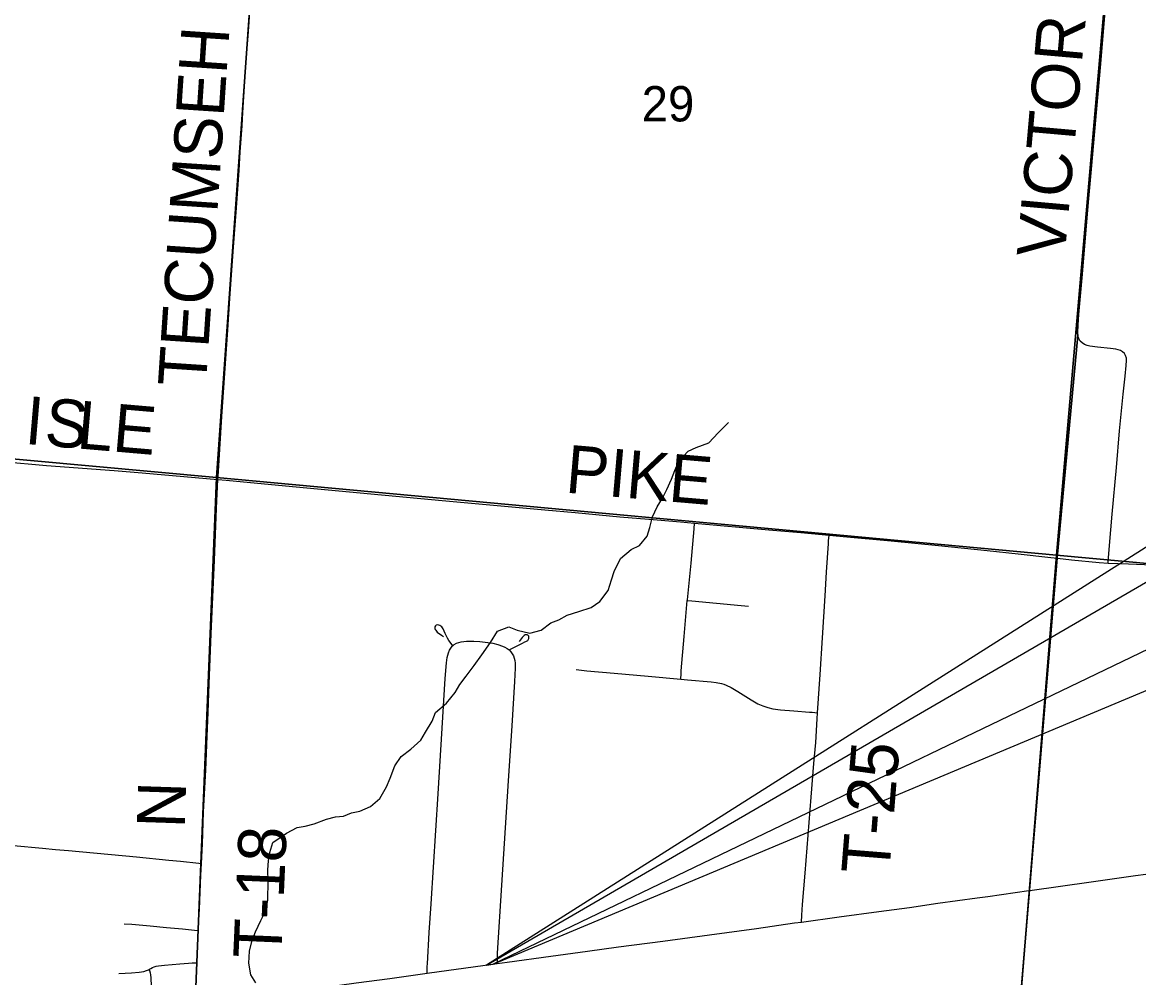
# Model space of a CAD drawing. Extents: x 0 to 34, y 0 to 22.
# Drawn here: x 3.909 to 5.23, y 17.859 to 18.991 of the extents above; entities that cross this region are included whole.
import ezdxf

# ---------------------------------------------------------------- set-up
doc = ezdxf.new("R2010")
doc.units = 0
for name, color, linetype in [('GM_X_City_Street', 7, 'Continuous'), ('GM_X_County_Road', 7, 'Continuous'), ('GM_X_County_Road_Text', 7, 'Continuous'), ('GM_X_Minor_River', 7, 'Continuous'), ('GM_X_Section', 7, 'Continuous'), ('GM_X_Section_Text', 7, 'Continuous'), ('GM_X_Township_Road', 7, 'Continuous'), ('GM_X_Township_Road_Text', 7, 'Continuous'), ('GM_X_US_Route', 7, 'Continuous'), ('SH_Text', 7, 'Continuous')]:
    doc.layers.add(name, color=color, linetype=linetype)

msp = doc.modelspace()

# ---------------------------------------------------------------- linework, layer by layer
at = {"layer": 'GM_X_City_Street'}
for points in [[(5.1894, 18.9945), (5.185, 18.9419), (5.1787, 18.8708), (5.1742, 18.8214), (5.1704, 18.7781), (5.1628, 18.6884), (5.1589, 18.6451), (5.158, 18.6327), (5.1578, 18.6234), (5.1581, 18.6201), (5.1339, 18.3569), (5.1009, 17.9633), (5.0471, 17.32), (5.0456, 17.3007), (5.032, 17.1295), (5.0077, 16.8577), (5.0197, 16.838), (5.0429, 16.8395), (5.0954, 16.8534), (5.1216, 16.858), (5.1695, 16.8719), (5.2096, 16.875), (5.2389, 16.875)], [(5.0471, 17.32), (5.1009, 17.9633), (5.1339, 18.3569), (5.1581, 18.6201), (5.1578, 18.6234), (5.158, 18.6327), (5.1589, 18.6451), (5.1628, 18.6884), (5.1704, 18.7781), (5.1742, 18.8214), (5.1787, 18.8708), (5.185, 18.9419), (5.1894, 18.9945)]]:
    msp.add_lwpolyline(points, dxfattribs=at)
at = {"layer": 'GM_X_County_Road'}
for points in [[(3.675, 18.5014), (3.6755, 18.5009), (3.6777, 18.4988), (3.68, 18.4968), (3.6824, 18.495), (3.685, 18.4934), (3.6877, 18.492), (3.6905, 18.4908), (3.6934, 18.4898), (3.6981, 18.4887), (3.7033, 18.4877), (3.7135, 18.4865), (3.7457, 18.4835), (3.7981, 18.4784), (3.8445, 18.4742), (3.8847, 18.4707), (3.9373, 18.4661), (4.0173, 18.4603), (4.0502, 18.4576), (4.0997, 18.4532), (4.1401, 18.4494)], [(4.1401, 18.4494), (4.1497, 18.4486), (4.2201, 18.4422), (4.3086, 18.4337), (4.4055, 18.4248), (4.4621, 18.4196), (4.5272, 18.4136), (4.5629, 18.4103), (4.6158, 18.4054), (4.6602, 18.4016), (4.6879, 18.3993), (4.7045, 18.3979)], [(4.7045, 18.3979), (4.7925, 18.39), (4.8301, 18.3866), (4.8638, 18.3836)], [(4.8638, 18.3836), (4.8802, 18.3822), (4.9373, 18.3768), (4.9933, 18.3714), (5.0509, 18.3654), (5.0875, 18.3615), (5.1262, 18.3572), (5.1341, 18.3563)], [(5.1341, 18.3563), (5.1507, 18.3545), (5.1834, 18.3513), (5.1939, 18.3505)], [(5.1939, 18.3505), (5.218, 18.3495), (5.2371, 18.3487), (5.2528, 18.348), (5.2774, 18.3466), (5.3017, 18.3448), (5.3259, 18.3428), (5.3538, 18.3405), (5.3827, 18.338), (5.4122, 18.3354), (5.4354, 18.3335), (5.4596, 18.3312), (5.4861, 18.329), (5.5248, 18.3257), (5.5621, 18.3223), (5.5868, 18.3201), (5.6171, 18.3175), (5.6464, 18.3148)]]:
    msp.add_lwpolyline(points, dxfattribs=at)
at = {"layer": 'GM_X_Minor_River'}
msp.add_lwpolyline([(4.1851, 17.8534), (4.1792, 17.863), (4.1767, 17.8767), (4.1776, 17.8907), (4.1804, 17.9025), (4.1844, 17.9138), (4.191, 17.9274), (4.1965, 17.9384), (4.1993, 17.9512), (4.1996, 17.974), (4.199, 17.987), (4.1999, 17.9983), (4.2015, 18.0078), (4.2051, 18.0196), (4.2212, 18.0308), (4.2338, 18.0375), (4.2433, 18.0389), (4.254, 18.0418), (4.2685, 18.0473), (4.2791, 18.0498), (4.2886, 18.0509), (4.2982, 18.0549), (4.3081, 18.0567), (4.3207, 18.0623), (4.3318, 18.0716), (4.3396, 18.0856), (4.3439, 18.0958), (4.3494, 18.1102), (4.3571, 18.1215), (4.3686, 18.1301), (4.3802, 18.1406), (4.386, 18.1504), (4.3938, 18.1632), (4.3977, 18.1734), (4.4107, 18.1847), (4.4211, 18.1971), (4.4266, 18.2069), (4.4339, 18.2167), (4.4436, 18.2291), (4.4525, 18.2419), (4.4629, 18.2566), (4.4711, 18.2698), (4.4844, 18.275), (4.4942, 18.2711), (4.5094, 18.2675), (4.5227, 18.2711), (4.5342, 18.2797), (4.5438, 18.2834), (4.5537, 18.289), (4.5675, 18.293), (4.5819, 18.2981), (4.5923, 18.3049), (4.602, 18.3181), (4.6059, 18.3305), (4.6091, 18.3404), (4.6169, 18.3559), (4.6295, 18.3667), (4.6391, 18.3712), (4.6483, 18.3825), (4.6515, 18.3927), (4.6547, 18.4052), (4.6602, 18.4173), (4.6664, 18.4275), (4.6714, 18.4377), (4.6769, 18.4498), (4.6812, 18.46), (4.6859, 18.4714), (4.6967, 18.483), (4.7063, 18.4875), (4.7211, 18.493), (4.7323, 18.5046), (4.7446, 18.517)], dxfattribs=at)
at = {"layer": 'GM_X_Section'}
for points in [[(3.2703, 19.5334), (4.2088, 19.4458), (4.1385, 18.4517), (3.1795, 18.5396)], [(4.2088, 19.4458), (5.2197, 19.3596), (5.133, 18.3597), (4.1385, 18.4517)], [(5.2197, 19.3596), (6.2677, 19.2667), (6.1771, 18.2641), (5.133, 18.3597)], [(3.1795, 18.5396), (4.1385, 18.4517), (4.0957, 17.4007), (3.0746, 17.5112)], [(4.1385, 18.4517), (5.133, 18.3597), (5.0487, 17.3219), (4.0957, 17.4007)], [(5.133, 18.3597), (6.1771, 18.2641), (6.0711, 17.2462), (5.0487, 17.3219)]]:
    msp.add_lwpolyline(points, close=True, dxfattribs=at)
at = {"layer": 'GM_X_Township_Road'}
for points in [[(5.1581, 18.6217), (5.158, 18.6228), (5.1582, 18.6322), (5.1592, 18.6446), (5.163, 18.6879), (5.1707, 18.7775), (5.1744, 18.8208), (5.1789, 18.8703), (5.1852, 18.9414), (5.1896, 18.994), (5.193, 19.037), (5.1957, 19.0679), (5.2007, 19.1266), (5.2036, 19.1638), (5.2044, 19.1719)], [(4.1401, 18.4494), (4.1402, 18.453), (4.1448, 18.5243), (4.1517, 18.6267), (4.1543, 18.6639), (4.1582, 18.7197), (4.1616, 18.7662), (4.1651, 18.8156), (4.1666, 18.8376), (4.1687, 18.8685), (4.1697, 18.884), (4.1708, 18.9026), (4.1733, 18.9398), (4.1761, 18.9801), (4.1795, 19.0266)], [(5.1939, 18.3505), (5.1943, 18.3569), (5.1955, 18.3712), (5.1988, 18.4083), (5.2038, 18.4639), (5.2077, 18.5072), (5.2119, 18.5504), (5.2142, 18.572), (5.2155, 18.5844), (5.2158, 18.5905), (5.2156, 18.5934), (5.2147, 18.5962), (5.2133, 18.5986), (5.2112, 18.6006), (5.2088, 18.6021), (5.206, 18.6031), (5.203, 18.6038), (5.197, 18.6048), (5.1816, 18.6064), (5.1723, 18.6076), (5.1692, 18.6083), (5.1661, 18.6095), (5.1633, 18.6112), (5.1609, 18.6135), (5.1592, 18.6164), (5.1583, 18.6196), (5.1581, 18.6217)], [(4.1205, 17.9949), (4.1217, 18.0182), (4.1232, 18.0554), (4.1256, 18.1051), (4.1272, 18.1455), (4.1285, 18.1734), (4.1299, 18.2076), (4.1321, 18.2666), (4.1345, 18.3194), (4.1359, 18.3536), (4.1385, 18.4157), (4.1401, 18.4494)], [(4.6958, 18.3063), (4.6959, 18.307), (4.7002, 18.3505), (4.7039, 18.391), (4.7045, 18.3979)], [(4.85, 18.1731), (4.8531, 18.2186), (4.8559, 18.262), (4.8589, 18.3116), (4.8605, 18.3396), (4.8628, 18.3737), (4.8631, 18.3768), (4.8638, 18.3836)], [(4.688, 18.2131), (4.6884, 18.2199), (4.6886, 18.223), (4.6922, 18.2635), (4.6958, 18.3063)], [(4.6958, 18.3063), (4.7011, 18.3058), (4.7594, 18.3003), (4.7681, 18.2995)], [(4.4183, 18.2527), (4.4152, 18.2567), (4.4134, 18.259), (4.4118, 18.2616), (4.4092, 18.267), (4.4067, 18.2725), (4.405, 18.275), (4.4038, 18.276), (4.4029, 18.2767), (4.4016, 18.277), (4.4003, 18.2773), (4.3986, 18.2768), (4.3975, 18.2761), (4.3969, 18.2749), (4.3969, 18.273), (4.3974, 18.2718), (4.3979, 18.2709), (4.3987, 18.2697), (4.3998, 18.2686), (4.4047, 18.2651), (4.407, 18.2636)], [(4.4183, 18.2527), (4.4198, 18.254), (4.4224, 18.2555), (4.4252, 18.2565), (4.4281, 18.2573), (4.4311, 18.2578), (4.4342, 18.2581), (4.4372, 18.2582), (4.4432, 18.2582), (4.4502, 18.2576)], [(4.4502, 18.2576), (4.4563, 18.2569), (4.4655, 18.2556), (4.4714, 18.2542), (4.4771, 18.2522), (4.4799, 18.2509), (4.4825, 18.2494), (4.4848, 18.2476)], [(4.4848, 18.2476), (4.4896, 18.25), (4.4922, 18.2513), (4.4951, 18.2529), (4.5005, 18.2557), (4.5034, 18.2571), (4.5048, 18.2577), (4.5061, 18.2584), (4.5069, 18.2589), (4.5075, 18.2595), (4.5079, 18.2603), (4.5083, 18.2611), (4.5083, 18.2619), (4.5083, 18.2626), (4.508, 18.2639), (4.5069, 18.2651), (4.5062, 18.2654), (4.5055, 18.2656), (4.5037, 18.2654), (4.5026, 18.2648), (4.5004, 18.2625), (4.4966, 18.2575)], [(4.3877, 17.8647), (4.388, 17.8726), (4.3882, 17.8757), (4.3903, 17.9129), (4.3925, 17.9471), (4.4007, 18.0774), (4.4057, 18.155), (4.4091, 18.214), (4.4106, 18.2325), (4.4115, 18.2386), (4.4122, 18.2415), (4.4132, 18.2444), (4.4143, 18.2472), (4.4158, 18.2498), (4.4176, 18.2521), (4.4183, 18.2527)], [(4.4848, 18.2476), (4.4869, 18.2455), (4.4886, 18.2431), (4.4899, 18.2406), (4.4909, 18.2379), (4.4916, 18.235), (4.4919, 18.232), (4.4921, 18.2259), (4.4914, 18.2104), (4.4879, 18.1578), (4.4838, 18.0928), (4.4813, 18.0557), (4.4757, 17.969), (4.4708, 17.8886), (4.4707, 17.8801), (4.4707, 17.8763)], [(4.5644, 18.2244), (4.5767, 18.223), (4.6094, 18.2201), (4.6496, 18.2166), (4.688, 18.2131)], [(4.688, 18.2131), (4.696, 18.2124), (4.7239, 18.21), (4.73, 18.2092), (4.7361, 18.2079), (4.7391, 18.207), (4.742, 18.2059), (4.7476, 18.2032), (4.7556, 18.1984), (4.7713, 18.1884), (4.7795, 18.1839), (4.7851, 18.1814), (4.791, 18.1794), (4.7971, 18.178), (4.8063, 18.1768), (4.8218, 18.1755), (4.8404, 18.1741), (4.8435, 18.1738), (4.85, 18.1731)], [(4.8311, 17.9254), (4.8315, 17.9337), (4.8322, 17.9462), (4.8353, 17.9833), (4.8423, 18.0731), (4.8458, 18.1133), (4.8478, 18.1381), (4.8495, 18.1659), (4.85, 18.1731)], [(3.8832, 18.0171), (3.8981, 18.0159), (3.9324, 18.0128), (3.9476, 18.0113), (3.963, 18.01), (4.0435, 18.0027), (4.082, 17.9987), (4.0959, 17.9973), (4.1173, 17.9952), (4.1205, 17.9949)], [(4.1168, 17.9155), (4.1181, 17.9406), (4.1198, 17.981), (4.1205, 17.9949)], [(4.0289, 17.9234), (4.0381, 17.9229), (4.0597, 17.921), (4.079, 17.9191), (4.0981, 17.9173), (4.1125, 17.9159), (4.1168, 17.9155)], [(4.1133, 17.8377), (4.1135, 17.8416), (4.1146, 17.8639), (4.1151, 17.8769), (4.1154, 17.8839), (4.1158, 17.8971), (4.1168, 17.9155)], [(4.059, 17.8694), (4.0608, 17.8704), (4.0625, 17.8714), (4.0644, 17.8722), (4.067, 17.873), (4.0697, 17.8735), (4.0768, 17.8743), (4.0949, 17.8758), (4.1052, 17.8767), (4.1095, 17.8769), (4.1125, 17.877), (4.1142, 17.877), (4.1151, 17.8769)], [(4.0229, 17.8644), (4.0379, 17.8652), (4.0468, 17.866), (4.0497, 17.8664), (4.0522, 17.867), (4.0557, 17.868), (4.058, 17.8689), (4.059, 17.8694)], [(4.0628, 17.8205), (4.0627, 17.8228), (4.0623, 17.8313), (4.0609, 17.8589), (4.0606, 17.8632), (4.0603, 17.865), (4.0595, 17.8677), (4.059, 17.8694)]]:
    msp.add_lwpolyline(points, dxfattribs=at)
at = {"layer": 'GM_X_US_Route'}
for points in [[(5.0517, 17.9558), (5.1003, 17.9626), (5.1012, 17.9627), (5.1741, 17.973), (5.2264, 17.9804), (5.251, 17.9838), (5.2848, 17.9885), (5.3187, 17.9931), (5.3556, 17.9981), (5.3676, 17.9998)], [(4.8311, 17.9254), (4.8755, 17.9315), (4.9226, 17.9379), (4.9588, 17.9428), (4.9926, 17.9476), (5.0388, 17.954), (5.0517, 17.9558)], [(4.1127, 17.8273), (4.1313, 17.8298), (4.1774, 17.8361), (4.239, 17.8445), (4.3036, 17.8533), (4.3436, 17.8587), (4.3877, 17.8647), (4.4021, 17.8667), (4.4423, 17.8723), (4.4707, 17.8763), (4.4826, 17.878), (4.5344, 17.8848), (4.5775, 17.8907), (4.6144, 17.8959), (4.6668, 17.9029), (4.7222, 17.9103), (4.7776, 17.9179), (4.8229, 17.9243), (4.8311, 17.9254)]]:
    msp.add_lwpolyline(points, dxfattribs=at)
at = {"layer": 'SH_Text'}
msp.add_line((4.458, 17.8745), (4.4659, 17.8756), dxfattribs=at)
for points in [[(9.2218, 20.8941), (4.458, 17.8745), (9.2218, 20.6417)], [(9.2453, 20.175), (4.4659, 17.8756), (9.2453, 19.8796)]]:
    msp.add_lwpolyline(points, close=True, dxfattribs=at)

# ---------------------------------------------------------------- texts
at = {"layer": 'GM_X_County_Road_Text'}
for s, height, rotation, p in [('I', 0.0568, 355.0868, (3.9103, 18.4918)), ('S', 0.0568, 355.0863, (3.9336, 18.4898)), ('L', 0.0568, 355.0826, (3.9718, 18.4865)), ('E', 0.0568, 355.0853, (4.0141, 18.4829)), ('PIKE', 0.05682, 355.0831, (4.5504, 18.4341))]:
    msp.add_text(s, height=height, rotation=rotation, dxfattribs=at).set_placement(p)
at = {"layer": 'GM_X_Section_Text'}
msp.add_text('29', height=0.04186, rotation=0, dxfattribs=at).set_placement((4.6418, 18.8736))
at = {"layer": 'GM_X_Township_Road_Text'}
for s, height, rotation, p in [('VICTORY', 0.05682, 84.9299, (5.1424, 18.7105)), ('TECUMSEH', 0.05682, 86.211, (4.1257, 18.5582)), ('T-25', 0.05682, 85.4133, (4.9347, 17.9806)), ('N', 0.0568, 88.0882, (4.1007, 18.0359)), ('T-18', 0.05682, 87.5347, (4.2149, 17.8814))]:
    msp.add_text(s, height=height, rotation=rotation, dxfattribs=at).set_placement(p)

doc.saveas('drawing.dxf')
